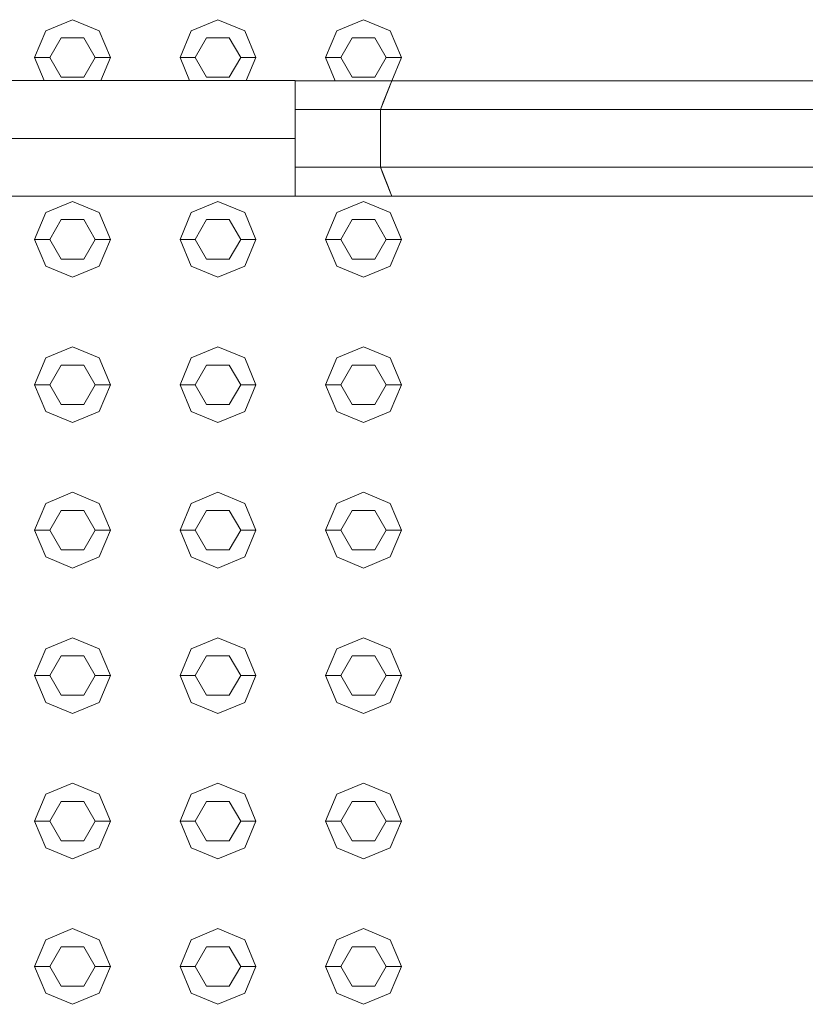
# Model space of a CAD drawing. Header units: millimetres. Extents: x 2 to 902, y -447 to 199.
# Tile 653 of 656: x 22.505 to 23.024, y 165.08 to 165.73. Entities that reach past the tile are written whole.
import ezdxf

# ---------------------------------------------------------------- set-up
doc = ezdxf.new("R2010")
doc.units = ezdxf.units.MM
doc.header["$MEASUREMENT"] = 0
for name, color, linetype, lineweight in [('IFC-Corrimão-Contorno', 36, 'Continuous', 5), ('IFC-Elemento construtivo genérico-Contorno', 253, 'Continuous', 5), ('IFC-Escada-Contorno', 32, 'Continuous', 5)]:
    doc.layers.add(name, color=color, linetype=linetype, lineweight=lineweight)

msp = doc.modelspace()

# ---------------------------------------------------------------- linework, layer by layer
at = {"layer": 'IFC-Corrimão-Contorno', "color": 7, "lineweight": 5}
for p, q in [((22.2903, 165.68954), (22.68711, 165.68954)), ((22.68711, 165.68953), (22.75093, 165.68953)), ((22.68711, 165.67524), (22.68711, 165.68953)), ((22.74336, 165.67048), (22.75093, 165.68953)), ((22.74336, 165.67048), (22.74943, 165.68575)), ((22.74465, 165.67371), (22.75093, 165.68953)), ((22.74593, 165.67696), (22.75093, 165.68953)), ((22.74715, 165.68), (22.75093, 165.68953)), ((22.74943, 165.68575), (22.75093, 165.68953)), ((22.75086, 165.68953), (23.85093, 165.68953)), ((22.74336, 165.67048), (22.74715, 165.68)), ((22.68711, 165.67048), (22.68711, 165.67524)), ((22.74336, 165.67048), (22.74593, 165.67696)), ((22.74336, 165.67048), (22.74465, 165.67371)), ((22.68711, 165.67048), (22.74336, 165.67048)), ((22.68711, 165.63238), (22.68711, 165.67048)), ((22.74336, 165.67048), (23.84336, 165.67048)), ((22.74336, 165.63238), (22.74336, 165.67048)), ((22.2903, 165.65143), (22.68711, 165.65143)), ((22.68711, 165.63238), (22.74336, 165.63238)), ((22.68711, 165.61333), (22.68711, 165.63238)), ((22.74336, 165.63238), (23.84336, 165.63238)), ((22.74336, 165.63238), (22.74843, 165.61961)), ((22.74336, 165.63238), (22.75093, 165.61333)), ((22.74336, 165.63238), (22.74525, 165.62762)), ((22.74336, 165.63238), (22.74943, 165.61711)), ((22.74525, 165.62762), (22.75093, 165.61333)), ((22.74843, 165.61961), (22.74943, 165.61711)), ((22.74943, 165.61711), (22.75093, 165.61333)), ((22.2903, 165.61332), (22.68711, 165.61332)), ((22.68711, 165.61333), (22.75093, 165.61333)), ((22.75093, 165.61333), (23.85093, 165.61333))]:
    msp.add_line(p, q, dxfattribs=at)
at = {"layer": 'IFC-Elemento construtivo genérico-Contorno', "color": 7, "lineweight": 5}
for p, q in [((22.52251, 165.72246), (22.54018, 165.72979)), ((22.52251, 165.72246), (22.54018, 165.72979)), ((22.54018, 165.72979), (22.55786, 165.72246)), ((22.54018, 165.72979), (22.55786, 165.72246)), ((22.61851, 165.72246), (22.63618, 165.72979)), ((22.61851, 165.72246), (22.63618, 165.72979)), ((22.63618, 165.72979), (22.65386, 165.72246)), ((22.63618, 165.72979), (22.65386, 165.72246)), ((22.71451, 165.72246), (22.73218, 165.72979)), ((22.71451, 165.72246), (22.73218, 165.72979)), ((22.73218, 165.72979), (22.74986, 165.72246)), ((22.73218, 165.72979), (22.74986, 165.72246)), ((22.51518, 165.70479), (22.52251, 165.72246)), ((22.51518, 165.70479), (22.52251, 165.72246)), ((22.52518, 165.70479), (22.53268, 165.71778)), ((22.52518, 165.70479), (22.53268, 165.71778)), ((22.53268, 165.71778), (22.54768, 165.71778)), ((22.53268, 165.71778), (22.54768, 165.71778)), ((22.54768, 165.71778), (22.55518, 165.70479)), ((22.54768, 165.71778), (22.55518, 165.70479)), ((22.55786, 165.72246), (22.56518, 165.70479)), ((22.55786, 165.72246), (22.56518, 165.70479)), ((22.61118, 165.70479), (22.61851, 165.72246)), ((22.61118, 165.70479), (22.61851, 165.72246)), ((22.62118, 165.70479), (22.62868, 165.71778)), ((22.62118, 165.70479), (22.62868, 165.71778)), ((22.62868, 165.71778), (22.64368, 165.71778)), ((22.62868, 165.71778), (22.64368, 165.71778)), ((22.64368, 165.71778), (22.65118, 165.70479)), ((22.64368, 165.71778), (22.65118, 165.70479)), ((22.65386, 165.72246), (22.66118, 165.70479)), ((22.65386, 165.72246), (22.66118, 165.70479)), ((22.70718, 165.70479), (22.71451, 165.72246)), ((22.70718, 165.70479), (22.71451, 165.72246)), ((22.71718, 165.70479), (22.72468, 165.71778)), ((22.71718, 165.70479), (22.72468, 165.71778)), ((22.72468, 165.71778), (22.73968, 165.71778)), ((22.72468, 165.71778), (22.73968, 165.71778)), ((22.73968, 165.71778), (22.74718, 165.70479)), ((22.73968, 165.71778), (22.74718, 165.70479)), ((22.74986, 165.72246), (22.75718, 165.70479)), ((22.74986, 165.72246), (22.75718, 165.70479)), ((22.51518, 165.70479), (22.52518, 165.70479)), ((22.51518, 165.70479), (22.5215, 165.68954)), ((22.51518, 165.70479), (22.52518, 165.70479)), ((22.51518, 165.70479), (22.5215, 165.68954)), ((22.52518, 165.70479), (22.53268, 165.6918)), ((22.52518, 165.70479), (22.53268, 165.6918)), ((22.54768, 165.6918), (22.55518, 165.70479)), ((22.54768, 165.6918), (22.55518, 165.70479)), ((22.55518, 165.70479), (22.56518, 165.70479)), ((22.55518, 165.70479), (22.56518, 165.70479)), ((22.55887, 165.68954), (22.56518, 165.70479)), ((22.55887, 165.68954), (22.56518, 165.70479)), ((22.61118, 165.70479), (22.62118, 165.70479)), ((22.61118, 165.70479), (22.6175, 165.68954)), ((22.61118, 165.70479), (22.62118, 165.70479)), ((22.61118, 165.70479), (22.6175, 165.68954)), ((22.62118, 165.70479), (22.62868, 165.6918)), ((22.62118, 165.70479), (22.62868, 165.6918)), ((22.64368, 165.6918), (22.65118, 165.70479)), ((22.64368, 165.6918), (22.65118, 165.70479)), ((22.65118, 165.70479), (22.66118, 165.70479)), ((22.65118, 165.70479), (22.66118, 165.70479)), ((22.65487, 165.68954), (22.66118, 165.70479)), ((22.65487, 165.68954), (22.66118, 165.70479)), ((22.70718, 165.70479), (22.71718, 165.70479)), ((22.70718, 165.70479), (22.71351, 165.68953)), ((22.70718, 165.70479), (22.71718, 165.70479)), ((22.70718, 165.70479), (22.71351, 165.68953)), ((22.71718, 165.70479), (22.72468, 165.6918)), ((22.71718, 165.70479), (22.72468, 165.6918)), ((22.73968, 165.6918), (22.74718, 165.70479)), ((22.73968, 165.6918), (22.74718, 165.70479)), ((22.74718, 165.70479), (22.75718, 165.70479)), ((22.74718, 165.70479), (22.75718, 165.70479)), ((22.75086, 165.68953), (22.75718, 165.70479)), ((22.75086, 165.68953), (22.75718, 165.70479)), ((22.53268, 165.6918), (22.54768, 165.6918)), ((22.53268, 165.6918), (22.54768, 165.6918)), ((22.62868, 165.6918), (22.64368, 165.6918)), ((22.62868, 165.6918), (22.64368, 165.6918)), ((22.72468, 165.6918), (22.73968, 165.6918)), ((22.72468, 165.6918), (22.73968, 165.6918)), ((22.52251, 165.60246), (22.54018, 165.60979)), ((22.52251, 165.60246), (22.54018, 165.60979)), ((22.54018, 165.60979), (22.55786, 165.60246)), ((22.54018, 165.60979), (22.55786, 165.60246)), ((22.61851, 165.60246), (22.63618, 165.60979)), ((22.61851, 165.60246), (22.63618, 165.60979)), ((22.63618, 165.60979), (22.65386, 165.60246)), ((22.63618, 165.60979), (22.65386, 165.60246)), ((22.71451, 165.60246), (22.73218, 165.60979)), ((22.71451, 165.60246), (22.73218, 165.60979)), ((22.73218, 165.60979), (22.74986, 165.60246)), ((22.73218, 165.60979), (22.74986, 165.60246)), ((22.51518, 165.58479), (22.52251, 165.60246)), ((22.51518, 165.58479), (22.52251, 165.60246)), ((22.55786, 165.60246), (22.56518, 165.58479)), ((22.55786, 165.60246), (22.56518, 165.58479)), ((22.61118, 165.58479), (22.61851, 165.60246)), ((22.61118, 165.58479), (22.61851, 165.60246)), ((22.65386, 165.60246), (22.66118, 165.58479)), ((22.65386, 165.60246), (22.66118, 165.58479)), ((22.70718, 165.58479), (22.71451, 165.60246)), ((22.70718, 165.58479), (22.71451, 165.60246)), ((22.74986, 165.60246), (22.75718, 165.58479)), ((22.74986, 165.60246), (22.75718, 165.58479)), ((22.52518, 165.58479), (22.53268, 165.59778)), ((22.52518, 165.58479), (22.53268, 165.59778)), ((22.53268, 165.59778), (22.54768, 165.59778)), ((22.53268, 165.59778), (22.54768, 165.59778)), ((22.54768, 165.59778), (22.55518, 165.58479)), ((22.54768, 165.59778), (22.55518, 165.58479)), ((22.62118, 165.58479), (22.62868, 165.59778)), ((22.62118, 165.58479), (22.62868, 165.59778)), ((22.62868, 165.59778), (22.64368, 165.59778)), ((22.62868, 165.59778), (22.64368, 165.59778)), ((22.64368, 165.59778), (22.65118, 165.58479)), ((22.64368, 165.59778), (22.65118, 165.58479)), ((22.71718, 165.58479), (22.72468, 165.59778)), ((22.71718, 165.58479), (22.72468, 165.59778)), ((22.72468, 165.59778), (22.73968, 165.59778)), ((22.72468, 165.59778), (22.73968, 165.59778)), ((22.73968, 165.59778), (22.74718, 165.58479)), ((22.73968, 165.59778), (22.74718, 165.58479)), ((22.51518, 165.58479), (22.52518, 165.58479)), ((22.51518, 165.58479), (22.52251, 165.56711)), ((22.51518, 165.58479), (22.52518, 165.58479)), ((22.51518, 165.58479), (22.52251, 165.56711)), ((22.52518, 165.58479), (22.53268, 165.5718)), ((22.52518, 165.58479), (22.53268, 165.5718)), ((22.54768, 165.5718), (22.55518, 165.58479)), ((22.54768, 165.5718), (22.55518, 165.58479)), ((22.55518, 165.58479), (22.56518, 165.58479)), ((22.55518, 165.58479), (22.56518, 165.58479)), ((22.55786, 165.56711), (22.56518, 165.58479)), ((22.55786, 165.56711), (22.56518, 165.58479)), ((22.61118, 165.58479), (22.62118, 165.58479)), ((22.61118, 165.58479), (22.61851, 165.56711)), ((22.61118, 165.58479), (22.62118, 165.58479)), ((22.61118, 165.58479), (22.61851, 165.56711)), ((22.62118, 165.58479), (22.62868, 165.5718)), ((22.62118, 165.58479), (22.62868, 165.5718)), ((22.64368, 165.5718), (22.65118, 165.58479)), ((22.64368, 165.5718), (22.65118, 165.58479)), ((22.65118, 165.58479), (22.66118, 165.58479)), ((22.65118, 165.58479), (22.66118, 165.58479)), ((22.65386, 165.56711), (22.66118, 165.58479)), ((22.65386, 165.56711), (22.66118, 165.58479)), ((22.70718, 165.58479), (22.71718, 165.58479)), ((22.70718, 165.58479), (22.71451, 165.56711)), ((22.70718, 165.58479), (22.71718, 165.58479)), ((22.70718, 165.58479), (22.71451, 165.56711)), ((22.71718, 165.58479), (22.72468, 165.5718)), ((22.71718, 165.58479), (22.72468, 165.5718)), ((22.73968, 165.5718), (22.74718, 165.58479)), ((22.73968, 165.5718), (22.74718, 165.58479)), ((22.74718, 165.58479), (22.75718, 165.58479)), ((22.74718, 165.58479), (22.75718, 165.58479)), ((22.74986, 165.56711), (22.75718, 165.58479)), ((22.74986, 165.56711), (22.75718, 165.58479)), ((22.53268, 165.5718), (22.54768, 165.5718)), ((22.53268, 165.5718), (22.54768, 165.5718)), ((22.62868, 165.5718), (22.64368, 165.5718)), ((22.62868, 165.5718), (22.64368, 165.5718)), ((22.72468, 165.5718), (22.73968, 165.5718)), ((22.72468, 165.5718), (22.73968, 165.5718)), ((22.52251, 165.56711), (22.54018, 165.55979)), ((22.52251, 165.56711), (22.54018, 165.55979)), ((22.54018, 165.55979), (22.55786, 165.56711)), ((22.54018, 165.55979), (22.55786, 165.56711)), ((22.61851, 165.56711), (22.63618, 165.55979)), ((22.61851, 165.56711), (22.63618, 165.55979)), ((22.63618, 165.55979), (22.65386, 165.56711)), ((22.63618, 165.55979), (22.65386, 165.56711)), ((22.71451, 165.56711), (22.73218, 165.55979)), ((22.71451, 165.56711), (22.73218, 165.55979)), ((22.73218, 165.55979), (22.74986, 165.56711)), ((22.73218, 165.55979), (22.74986, 165.56711)), ((22.52251, 165.50647), (22.54018, 165.51379)), ((22.52251, 165.50647), (22.54018, 165.51379)), ((22.54018, 165.51379), (22.55786, 165.50647)), ((22.54018, 165.51379), (22.55786, 165.50647)), ((22.61851, 165.50647), (22.63618, 165.51379)), ((22.61851, 165.50647), (22.63618, 165.51379)), ((22.63618, 165.51379), (22.65386, 165.50647)), ((22.63618, 165.51379), (22.65386, 165.50647)), ((22.71451, 165.50647), (22.73218, 165.51379)), ((22.71451, 165.50647), (22.73218, 165.51379)), ((22.73218, 165.51379), (22.74986, 165.50647)), ((22.73218, 165.51379), (22.74986, 165.50647)), ((22.51518, 165.48879), (22.52251, 165.50647)), ((22.51518, 165.48879), (22.52251, 165.50647)), ((22.55786, 165.50647), (22.56518, 165.48879)), ((22.55786, 165.50647), (22.56518, 165.48879)), ((22.61118, 165.48879), (22.61851, 165.50647)), ((22.61118, 165.48879), (22.61851, 165.50647)), ((22.65386, 165.50647), (22.66118, 165.48879)), ((22.65386, 165.50647), (22.66118, 165.48879)), ((22.70718, 165.48879), (22.71451, 165.50647)), ((22.70718, 165.48879), (22.71451, 165.50647)), ((22.74986, 165.50647), (22.75718, 165.48879)), ((22.74986, 165.50647), (22.75718, 165.48879)), ((22.52518, 165.48879), (22.53268, 165.50178)), ((22.52518, 165.48879), (22.53268, 165.50178)), ((22.53268, 165.50178), (22.54768, 165.50178)), ((22.53268, 165.50178), (22.54768, 165.50178)), ((22.54768, 165.50178), (22.55518, 165.48879)), ((22.54768, 165.50178), (22.55518, 165.48879)), ((22.62118, 165.48879), (22.62868, 165.50178)), ((22.62118, 165.48879), (22.62868, 165.50178)), ((22.62868, 165.50178), (22.64368, 165.50178)), ((22.62868, 165.50178), (22.64368, 165.50178)), ((22.64368, 165.50178), (22.65118, 165.48879)), ((22.64368, 165.50178), (22.65118, 165.48879)), ((22.71718, 165.48879), (22.72468, 165.50178)), ((22.71718, 165.48879), (22.72468, 165.50178)), ((22.72468, 165.50178), (22.73968, 165.50178)), ((22.72468, 165.50178), (22.73968, 165.50178)), ((22.73968, 165.50178), (22.74718, 165.48879)), ((22.73968, 165.50178), (22.74718, 165.48879)), ((22.51518, 165.48879), (22.52518, 165.48879)), ((22.51518, 165.48879), (22.52251, 165.47111)), ((22.51518, 165.48879), (22.52518, 165.48879)), ((22.51518, 165.48879), (22.52251, 165.47111)), ((22.52518, 165.48879), (22.53268, 165.47579)), ((22.52518, 165.48879), (22.53268, 165.47579)), ((22.54768, 165.47579), (22.55518, 165.48879)), ((22.54768, 165.47579), (22.55518, 165.48879)), ((22.55518, 165.48879), (22.56518, 165.48879)), ((22.55518, 165.48879), (22.56518, 165.48879)), ((22.55786, 165.47111), (22.56518, 165.48879)), ((22.55786, 165.47111), (22.56518, 165.48879)), ((22.61118, 165.48879), (22.62118, 165.48879)), ((22.61118, 165.48879), (22.61851, 165.47111)), ((22.61118, 165.48879), (22.62118, 165.48879)), ((22.61118, 165.48879), (22.61851, 165.47111)), ((22.62118, 165.48879), (22.62868, 165.47579)), ((22.62118, 165.48879), (22.62868, 165.47579)), ((22.64368, 165.47579), (22.65118, 165.48879)), ((22.64368, 165.47579), (22.65118, 165.48879)), ((22.65118, 165.48879), (22.66118, 165.48879)), ((22.65118, 165.48879), (22.66118, 165.48879)), ((22.65386, 165.47111), (22.66118, 165.48879)), ((22.65386, 165.47111), (22.66118, 165.48879)), ((22.70718, 165.48879), (22.71718, 165.48879)), ((22.70718, 165.48879), (22.71451, 165.47111)), ((22.70718, 165.48879), (22.71718, 165.48879)), ((22.70718, 165.48879), (22.71451, 165.47111)), ((22.71718, 165.48879), (22.72468, 165.47579)), ((22.71718, 165.48879), (22.72468, 165.47579)), ((22.73968, 165.47579), (22.74718, 165.48879)), ((22.73968, 165.47579), (22.74718, 165.48879)), ((22.74718, 165.48879), (22.75718, 165.48879)), ((22.74718, 165.48879), (22.75718, 165.48879)), ((22.74986, 165.47111), (22.75718, 165.48879)), ((22.74986, 165.47111), (22.75718, 165.48879)), ((22.52251, 165.47111), (22.54018, 165.46379)), ((22.52251, 165.47111), (22.54018, 165.46379)), ((22.53268, 165.47579), (22.54768, 165.47579)), ((22.53268, 165.47579), (22.54768, 165.47579)), ((22.54018, 165.46379), (22.55786, 165.47111)), ((22.54018, 165.46379), (22.55786, 165.47111)), ((22.61851, 165.47111), (22.63618, 165.46379)), ((22.61851, 165.47111), (22.63618, 165.46379)), ((22.62868, 165.47579), (22.64368, 165.47579)), ((22.62868, 165.47579), (22.64368, 165.47579)), ((22.63618, 165.46379), (22.65386, 165.47111)), ((22.63618, 165.46379), (22.65386, 165.47111)), ((22.71451, 165.47111), (22.73218, 165.46379)), ((22.71451, 165.47111), (22.73218, 165.46379)), ((22.72468, 165.47579), (22.73968, 165.47579)), ((22.72468, 165.47579), (22.73968, 165.47579)), ((22.73218, 165.46379), (22.74986, 165.47111)), ((22.73218, 165.46379), (22.74986, 165.47111)), ((22.52251, 165.41046), (22.54018, 165.41779)), ((22.52251, 165.41046), (22.54018, 165.41779)), ((22.54018, 165.41779), (22.55786, 165.41046)), ((22.54018, 165.41779), (22.55786, 165.41046)), ((22.61851, 165.41046), (22.63618, 165.41779)), ((22.61851, 165.41046), (22.63618, 165.41779)), ((22.63618, 165.41779), (22.65386, 165.41046)), ((22.63618, 165.41779), (22.65386, 165.41046)), ((22.71451, 165.41046), (22.73218, 165.41779)), ((22.71451, 165.41046), (22.73218, 165.41779)), ((22.73218, 165.41779), (22.74986, 165.41046)), ((22.73218, 165.41779), (22.74986, 165.41046)), ((22.51518, 165.39279), (22.52251, 165.41046)), ((22.51518, 165.39279), (22.52251, 165.41046)), ((22.52518, 165.39279), (22.53268, 165.40578)), ((22.52518, 165.39279), (22.53268, 165.40578)), ((22.53268, 165.40578), (22.54768, 165.40578)), ((22.53268, 165.40578), (22.54768, 165.40578)), ((22.54768, 165.40578), (22.55518, 165.39279)), ((22.54768, 165.40578), (22.55518, 165.39279)), ((22.55786, 165.41046), (22.56518, 165.39279)), ((22.55786, 165.41046), (22.56518, 165.39279)), ((22.61118, 165.39279), (22.61851, 165.41046)), ((22.61118, 165.39279), (22.61851, 165.41046)), ((22.62118, 165.39279), (22.62868, 165.40578)), ((22.62118, 165.39279), (22.62868, 165.40578)), ((22.62868, 165.40578), (22.64368, 165.40578)), ((22.62868, 165.40578), (22.64368, 165.40578)), ((22.64368, 165.40578), (22.65118, 165.39279)), ((22.64368, 165.40578), (22.65118, 165.39279)), ((22.65386, 165.41046), (22.66118, 165.39279)), ((22.65386, 165.41046), (22.66118, 165.39279)), ((22.70718, 165.39279), (22.71451, 165.41046)), ((22.70718, 165.39279), (22.71451, 165.41046)), ((22.71718, 165.39279), (22.72468, 165.40578)), ((22.71718, 165.39279), (22.72468, 165.40578)), ((22.72468, 165.40578), (22.73968, 165.40578)), ((22.72468, 165.40578), (22.73968, 165.40578)), ((22.73968, 165.40578), (22.74718, 165.39279)), ((22.73968, 165.40578), (22.74718, 165.39279)), ((22.74986, 165.41046), (22.75718, 165.39279)), ((22.74986, 165.41046), (22.75718, 165.39279)), ((22.51518, 165.39279), (22.52518, 165.39279)), ((22.51518, 165.39279), (22.52251, 165.37511)), ((22.51518, 165.39279), (22.52518, 165.39279)), ((22.51518, 165.39279), (22.52251, 165.37511)), ((22.52518, 165.39279), (22.53268, 165.3798)), ((22.52518, 165.39279), (22.53268, 165.3798)), ((22.54768, 165.3798), (22.55518, 165.39279)), ((22.54768, 165.3798), (22.55518, 165.39279)), ((22.55518, 165.39279), (22.56518, 165.39279)), ((22.55518, 165.39279), (22.56518, 165.39279)), ((22.55786, 165.37511), (22.56518, 165.39279)), ((22.55786, 165.37511), (22.56518, 165.39279)), ((22.61118, 165.39279), (22.62118, 165.39279)), ((22.61118, 165.39279), (22.61851, 165.37511)), ((22.61118, 165.39279), (22.62118, 165.39279)), ((22.61118, 165.39279), (22.61851, 165.37511)), ((22.62118, 165.39279), (22.62868, 165.3798)), ((22.62118, 165.39279), (22.62868, 165.3798)), ((22.64368, 165.3798), (22.65118, 165.39279)), ((22.64368, 165.3798), (22.65118, 165.39279)), ((22.65118, 165.39279), (22.66118, 165.39279)), ((22.65118, 165.39279), (22.66118, 165.39279)), ((22.65386, 165.37511), (22.66118, 165.39279)), ((22.65386, 165.37511), (22.66118, 165.39279)), ((22.70718, 165.39279), (22.71718, 165.39279)), ((22.70718, 165.39279), (22.71451, 165.37511)), ((22.70718, 165.39279), (22.71718, 165.39279)), ((22.70718, 165.39279), (22.71451, 165.37511)), ((22.71718, 165.39279), (22.72468, 165.3798)), ((22.71718, 165.39279), (22.72468, 165.3798)), ((22.73968, 165.3798), (22.74718, 165.39279)), ((22.73968, 165.3798), (22.74718, 165.39279)), ((22.74718, 165.39279), (22.75718, 165.39279)), ((22.74718, 165.39279), (22.75718, 165.39279)), ((22.74986, 165.37511), (22.75718, 165.39279)), ((22.74986, 165.37511), (22.75718, 165.39279)), ((22.53268, 165.3798), (22.54768, 165.3798)), ((22.53268, 165.3798), (22.54768, 165.3798)), ((22.62868, 165.3798), (22.64368, 165.3798)), ((22.62868, 165.3798), (22.64368, 165.3798)), ((22.72468, 165.3798), (22.73968, 165.3798)), ((22.72468, 165.3798), (22.73968, 165.3798)), ((22.52251, 165.37511), (22.54018, 165.36779)), ((22.52251, 165.37511), (22.54018, 165.36779)), ((22.54018, 165.36779), (22.55786, 165.37511)), ((22.54018, 165.36779), (22.55786, 165.37511)), ((22.61851, 165.37511), (22.63618, 165.36779)), ((22.61851, 165.37511), (22.63618, 165.36779)), ((22.63618, 165.36779), (22.65386, 165.37511)), ((22.63618, 165.36779), (22.65386, 165.37511)), ((22.71451, 165.37511), (22.73218, 165.36779)), ((22.71451, 165.37511), (22.73218, 165.36779)), ((22.73218, 165.36779), (22.74986, 165.37511)), ((22.73218, 165.36779), (22.74986, 165.37511)), ((22.52251, 165.31447), (22.54018, 165.32179)), ((22.52251, 165.31447), (22.54018, 165.32179)), ((22.54018, 165.32179), (22.55786, 165.31447)), ((22.54018, 165.32179), (22.55786, 165.31447)), ((22.61851, 165.31447), (22.63618, 165.32179)), ((22.61851, 165.31447), (22.63618, 165.32179)), ((22.63618, 165.32179), (22.65386, 165.31447)), ((22.63618, 165.32179), (22.65386, 165.31447)), ((22.71451, 165.31447), (22.73218, 165.32179)), ((22.71451, 165.31447), (22.73218, 165.32179)), ((22.73218, 165.32179), (22.74986, 165.31447)), ((22.73218, 165.32179), (22.74986, 165.31447)), ((22.51518, 165.29679), (22.52251, 165.31447)), ((22.51518, 165.29679), (22.52251, 165.31447)), ((22.52518, 165.29679), (22.53268, 165.30978)), ((22.52518, 165.29679), (22.53268, 165.30978)), ((22.53268, 165.30978), (22.54768, 165.30978)), ((22.53268, 165.30978), (22.54768, 165.30978)), ((22.54768, 165.30978), (22.55518, 165.29679)), ((22.54768, 165.30978), (22.55518, 165.29679)), ((22.55786, 165.31447), (22.56518, 165.29679)), ((22.55786, 165.31447), (22.56518, 165.29679)), ((22.61118, 165.29679), (22.61851, 165.31447)), ((22.61118, 165.29679), (22.61851, 165.31447)), ((22.62118, 165.29679), (22.62868, 165.30978)), ((22.62118, 165.29679), (22.62868, 165.30978)), ((22.62868, 165.30978), (22.64368, 165.30978)), ((22.62868, 165.30978), (22.64368, 165.30978)), ((22.64368, 165.30978), (22.65118, 165.29679)), ((22.64368, 165.30978), (22.65118, 165.29679)), ((22.65386, 165.31447), (22.66118, 165.29679)), ((22.65386, 165.31447), (22.66118, 165.29679)), ((22.70718, 165.29679), (22.71451, 165.31447)), ((22.70718, 165.29679), (22.71451, 165.31447)), ((22.71718, 165.29679), (22.72468, 165.30978)), ((22.71718, 165.29679), (22.72468, 165.30978)), ((22.72468, 165.30978), (22.73968, 165.30978)), ((22.72468, 165.30978), (22.73968, 165.30978)), ((22.73968, 165.30978), (22.74718, 165.29679)), ((22.73968, 165.30978), (22.74718, 165.29679)), ((22.74986, 165.31447), (22.75718, 165.29679)), ((22.74986, 165.31447), (22.75718, 165.29679)), ((22.51518, 165.29679), (22.52518, 165.29679)), ((22.51518, 165.29679), (22.52251, 165.27912)), ((22.51518, 165.29679), (22.52518, 165.29679)), ((22.51518, 165.29679), (22.52251, 165.27912)), ((22.52518, 165.29679), (22.53268, 165.2838)), ((22.52518, 165.29679), (22.53268, 165.2838)), ((22.54768, 165.2838), (22.55518, 165.29679)), ((22.54768, 165.2838), (22.55518, 165.29679)), ((22.55518, 165.29679), (22.56518, 165.29679)), ((22.55518, 165.29679), (22.56518, 165.29679)), ((22.55786, 165.27912), (22.56518, 165.29679)), ((22.55786, 165.27912), (22.56518, 165.29679)), ((22.61118, 165.29679), (22.62118, 165.29679)), ((22.61118, 165.29679), (22.61851, 165.27912)), ((22.61118, 165.29679), (22.62118, 165.29679)), ((22.61118, 165.29679), (22.61851, 165.27912)), ((22.62118, 165.29679), (22.62868, 165.2838)), ((22.62118, 165.29679), (22.62868, 165.2838)), ((22.64368, 165.2838), (22.65118, 165.29679)), ((22.64368, 165.2838), (22.65118, 165.29679)), ((22.65118, 165.29679), (22.66118, 165.29679)), ((22.65118, 165.29679), (22.66118, 165.29679)), ((22.65386, 165.27912), (22.66118, 165.29679)), ((22.65386, 165.27912), (22.66118, 165.29679)), ((22.70718, 165.29679), (22.71718, 165.29679)), ((22.70718, 165.29679), (22.71451, 165.27912)), ((22.70718, 165.29679), (22.71718, 165.29679)), ((22.70718, 165.29679), (22.71451, 165.27912)), ((22.71718, 165.29679), (22.72468, 165.2838)), ((22.71718, 165.29679), (22.72468, 165.2838)), ((22.73968, 165.2838), (22.74718, 165.29679)), ((22.73968, 165.2838), (22.74718, 165.29679)), ((22.74718, 165.29679), (22.75718, 165.29679)), ((22.74718, 165.29679), (22.75718, 165.29679)), ((22.74986, 165.27912), (22.75718, 165.29679)), ((22.74986, 165.27912), (22.75718, 165.29679)), ((22.53268, 165.2838), (22.54768, 165.2838)), ((22.53268, 165.2838), (22.54768, 165.2838)), ((22.62868, 165.2838), (22.64368, 165.2838)), ((22.62868, 165.2838), (22.64368, 165.2838)), ((22.72468, 165.2838), (22.73968, 165.2838)), ((22.72468, 165.2838), (22.73968, 165.2838)), ((22.52251, 165.27912), (22.54018, 165.27179)), ((22.52251, 165.27912), (22.54018, 165.27179)), ((22.54018, 165.27179), (22.55786, 165.27912)), ((22.54018, 165.27179), (22.55786, 165.27912)), ((22.61851, 165.27912), (22.63618, 165.27179)), ((22.61851, 165.27912), (22.63618, 165.27179)), ((22.63618, 165.27179), (22.65386, 165.27912)), ((22.63618, 165.27179), (22.65386, 165.27912)), ((22.71451, 165.27912), (22.73218, 165.27179)), ((22.71451, 165.27912), (22.73218, 165.27179)), ((22.73218, 165.27179), (22.74986, 165.27912)), ((22.73218, 165.27179), (22.74986, 165.27912)), ((22.52251, 165.21847), (22.54018, 165.22579)), ((22.52251, 165.21847), (22.54018, 165.22579)), ((22.54018, 165.22579), (22.55786, 165.21847)), ((22.54018, 165.22579), (22.55786, 165.21847)), ((22.61851, 165.21847), (22.63618, 165.22579)), ((22.61851, 165.21847), (22.63618, 165.22579)), ((22.63618, 165.22579), (22.65386, 165.21847)), ((22.63618, 165.22579), (22.65386, 165.21847)), ((22.71451, 165.21847), (22.73218, 165.22579)), ((22.71451, 165.21847), (22.73218, 165.22579)), ((22.73218, 165.22579), (22.74986, 165.21847)), ((22.73218, 165.22579), (22.74986, 165.21847)), ((22.51518, 165.20079), (22.52251, 165.21847)), ((22.51518, 165.20079), (22.52251, 165.21847)), ((22.55786, 165.21847), (22.56518, 165.20079)), ((22.55786, 165.21847), (22.56518, 165.20079)), ((22.61118, 165.20079), (22.61851, 165.21847)), ((22.61118, 165.20079), (22.61851, 165.21847)), ((22.65386, 165.21847), (22.66118, 165.20079)), ((22.65386, 165.21847), (22.66118, 165.20079)), ((22.70718, 165.20079), (22.71451, 165.21847)), ((22.70718, 165.20079), (22.71451, 165.21847)), ((22.74986, 165.21847), (22.75718, 165.20079)), ((22.74986, 165.21847), (22.75718, 165.20079)), ((22.52518, 165.20079), (22.53268, 165.21378)), ((22.52518, 165.20079), (22.53268, 165.21378)), ((22.53268, 165.21378), (22.54768, 165.21378)), ((22.53268, 165.21378), (22.54768, 165.21378)), ((22.54768, 165.21378), (22.55518, 165.20079)), ((22.54768, 165.21378), (22.55518, 165.20079)), ((22.62118, 165.20079), (22.62868, 165.21378)), ((22.62118, 165.20079), (22.62868, 165.21378)), ((22.62868, 165.21378), (22.64368, 165.21378)), ((22.62868, 165.21378), (22.64368, 165.21378)), ((22.64368, 165.21378), (22.65118, 165.20079)), ((22.64368, 165.21378), (22.65118, 165.20079)), ((22.71718, 165.20079), (22.72468, 165.21378)), ((22.71718, 165.20079), (22.72468, 165.21378)), ((22.72468, 165.21378), (22.73968, 165.21378)), ((22.72468, 165.21378), (22.73968, 165.21378)), ((22.73968, 165.21378), (22.74718, 165.20079)), ((22.73968, 165.21378), (22.74718, 165.20079)), ((22.51518, 165.20079), (22.52518, 165.20079)), ((22.51518, 165.20079), (22.52251, 165.18311)), ((22.51518, 165.20079), (22.52518, 165.20079)), ((22.51518, 165.20079), (22.52251, 165.18311)), ((22.52518, 165.20079), (22.53268, 165.1878)), ((22.52518, 165.20079), (22.53268, 165.1878)), ((22.54768, 165.1878), (22.55518, 165.20079)), ((22.54768, 165.1878), (22.55518, 165.20079)), ((22.55518, 165.20079), (22.56518, 165.20079)), ((22.55518, 165.20079), (22.56518, 165.20079)), ((22.55786, 165.18311), (22.56518, 165.20079)), ((22.55786, 165.18311), (22.56518, 165.20079)), ((22.61118, 165.20079), (22.62118, 165.20079)), ((22.61118, 165.20079), (22.61851, 165.18311)), ((22.61118, 165.20079), (22.62118, 165.20079)), ((22.61118, 165.20079), (22.61851, 165.18311)), ((22.62118, 165.20079), (22.62868, 165.1878)), ((22.62118, 165.20079), (22.62868, 165.1878)), ((22.64368, 165.1878), (22.65118, 165.20079)), ((22.64368, 165.1878), (22.65118, 165.20079)), ((22.65118, 165.20079), (22.66118, 165.20079)), ((22.65118, 165.20079), (22.66118, 165.20079)), ((22.65386, 165.18311), (22.66118, 165.20079)), ((22.65386, 165.18311), (22.66118, 165.20079)), ((22.70718, 165.20079), (22.71718, 165.20079)), ((22.70718, 165.20079), (22.71451, 165.18311)), ((22.70718, 165.20079), (22.71718, 165.20079)), ((22.70718, 165.20079), (22.71451, 165.18311)), ((22.71718, 165.20079), (22.72468, 165.1878)), ((22.71718, 165.20079), (22.72468, 165.1878)), ((22.73968, 165.1878), (22.74718, 165.20079)), ((22.73968, 165.1878), (22.74718, 165.20079)), ((22.74718, 165.20079), (22.75718, 165.20079)), ((22.74718, 165.20079), (22.75718, 165.20079)), ((22.74986, 165.18311), (22.75718, 165.20079)), ((22.74986, 165.18311), (22.75718, 165.20079)), ((22.53268, 165.1878), (22.54768, 165.1878)), ((22.53268, 165.1878), (22.54768, 165.1878)), ((22.62868, 165.1878), (22.64368, 165.1878)), ((22.62868, 165.1878), (22.64368, 165.1878)), ((22.72468, 165.1878), (22.73968, 165.1878)), ((22.72468, 165.1878), (22.73968, 165.1878)), ((22.52251, 165.18311), (22.54018, 165.17579)), ((22.52251, 165.18311), (22.54018, 165.17579)), ((22.54018, 165.17579), (22.55786, 165.18311)), ((22.54018, 165.17579), (22.55786, 165.18311)), ((22.61851, 165.18311), (22.63618, 165.17579)), ((22.61851, 165.18311), (22.63618, 165.17579)), ((22.63618, 165.17579), (22.65386, 165.18311)), ((22.63618, 165.17579), (22.65386, 165.18311)), ((22.71451, 165.18311), (22.73218, 165.17579)), ((22.71451, 165.18311), (22.73218, 165.17579)), ((22.73218, 165.17579), (22.74986, 165.18311)), ((22.73218, 165.17579), (22.74986, 165.18311)), ((22.52251, 165.12246), (22.54018, 165.12979)), ((22.52251, 165.12246), (22.54018, 165.12979)), ((22.54018, 165.12979), (22.55786, 165.12246)), ((22.54018, 165.12979), (22.55786, 165.12246)), ((22.61851, 165.12246), (22.63618, 165.12979)), ((22.61851, 165.12246), (22.63618, 165.12979)), ((22.63618, 165.12979), (22.65386, 165.12246)), ((22.63618, 165.12979), (22.65386, 165.12246)), ((22.71451, 165.12246), (22.73218, 165.12979)), ((22.71451, 165.12246), (22.73218, 165.12979)), ((22.73218, 165.12979), (22.74986, 165.12246)), ((22.73218, 165.12979), (22.74986, 165.12246)), ((22.51518, 165.10479), (22.52251, 165.12246)), ((22.51518, 165.10479), (22.52251, 165.12246)), ((22.55786, 165.12246), (22.56518, 165.10479)), ((22.55786, 165.12246), (22.56518, 165.10479)), ((22.61118, 165.10479), (22.61851, 165.12246)), ((22.61118, 165.10479), (22.61851, 165.12246)), ((22.65386, 165.12246), (22.66118, 165.10479)), ((22.65386, 165.12246), (22.66118, 165.10479)), ((22.70718, 165.10479), (22.71451, 165.12246)), ((22.70718, 165.10479), (22.71451, 165.12246)), ((22.74986, 165.12246), (22.75718, 165.10479)), ((22.74986, 165.12246), (22.75718, 165.10479)), ((22.52518, 165.10479), (22.53268, 165.11778)), ((22.52518, 165.10479), (22.53268, 165.11778)), ((22.53268, 165.11778), (22.54768, 165.11778)), ((22.53268, 165.11778), (22.54768, 165.11778)), ((22.54768, 165.11778), (22.55518, 165.10479)), ((22.54768, 165.11778), (22.55518, 165.10479)), ((22.62118, 165.10479), (22.62868, 165.11778)), ((22.62118, 165.10479), (22.62868, 165.11778)), ((22.62868, 165.11778), (22.64368, 165.11778)), ((22.62868, 165.11778), (22.64368, 165.11778)), ((22.64368, 165.11778), (22.65118, 165.10479)), ((22.64368, 165.11778), (22.65118, 165.10479)), ((22.71718, 165.10479), (22.72468, 165.11778)), ((22.71718, 165.10479), (22.72468, 165.11778)), ((22.72468, 165.11778), (22.73968, 165.11778)), ((22.72468, 165.11778), (22.73968, 165.11778)), ((22.73968, 165.11778), (22.74718, 165.10479)), ((22.73968, 165.11778), (22.74718, 165.10479)), ((22.51518, 165.10479), (22.52518, 165.10479)), ((22.51518, 165.10479), (22.52251, 165.08711)), ((22.51518, 165.10479), (22.52518, 165.10479)), ((22.51518, 165.10479), (22.52251, 165.08711)), ((22.52518, 165.10479), (22.53268, 165.0918)), ((22.52518, 165.10479), (22.53268, 165.0918)), ((22.54768, 165.0918), (22.55518, 165.10479)), ((22.54768, 165.0918), (22.55518, 165.10479)), ((22.55518, 165.10479), (22.56518, 165.10479)), ((22.55518, 165.10479), (22.56518, 165.10479)), ((22.55786, 165.08711), (22.56518, 165.10479)), ((22.55786, 165.08711), (22.56518, 165.10479)), ((22.61118, 165.10479), (22.62118, 165.10479)), ((22.61118, 165.10479), (22.61851, 165.08711)), ((22.61118, 165.10479), (22.62118, 165.10479)), ((22.61118, 165.10479), (22.61851, 165.08711)), ((22.62118, 165.10479), (22.62868, 165.0918)), ((22.62118, 165.10479), (22.62868, 165.0918)), ((22.64368, 165.0918), (22.65118, 165.10479)), ((22.64368, 165.0918), (22.65118, 165.10479)), ((22.65118, 165.10479), (22.66118, 165.10479)), ((22.65118, 165.10479), (22.66118, 165.10479)), ((22.65386, 165.08711), (22.66118, 165.10479)), ((22.65386, 165.08711), (22.66118, 165.10479)), ((22.70718, 165.10479), (22.71718, 165.10479)), ((22.70718, 165.10479), (22.71451, 165.08711)), ((22.70718, 165.10479), (22.71718, 165.10479)), ((22.70718, 165.10479), (22.71451, 165.08711)), ((22.71718, 165.10479), (22.72468, 165.0918)), ((22.71718, 165.10479), (22.72468, 165.0918)), ((22.73968, 165.0918), (22.74718, 165.10479)), ((22.73968, 165.0918), (22.74718, 165.10479)), ((22.74718, 165.10479), (22.75718, 165.10479)), ((22.74718, 165.10479), (22.75718, 165.10479)), ((22.74986, 165.08711), (22.75718, 165.10479)), ((22.74986, 165.08711), (22.75718, 165.10479)), ((22.52251, 165.08711), (22.54018, 165.07979)), ((22.52251, 165.08711), (22.54018, 165.07979)), ((22.53268, 165.0918), (22.54768, 165.0918)), ((22.53268, 165.0918), (22.54768, 165.0918)), ((22.54018, 165.07979), (22.55786, 165.08711)), ((22.54018, 165.07979), (22.55786, 165.08711)), ((22.61851, 165.08711), (22.63618, 165.07979)), ((22.61851, 165.08711), (22.63618, 165.07979)), ((22.62868, 165.0918), (22.64368, 165.0918)), ((22.62868, 165.0918), (22.64368, 165.0918)), ((22.63618, 165.07979), (22.65386, 165.08711)), ((22.63618, 165.07979), (22.65386, 165.08711)), ((22.71451, 165.08711), (22.73218, 165.07979)), ((22.71451, 165.08711), (22.73218, 165.07979)), ((22.72468, 165.0918), (22.73968, 165.0918)), ((22.72468, 165.0918), (22.73968, 165.0918)), ((22.73218, 165.07979), (22.74986, 165.08711)), ((22.73218, 165.07979), (22.74986, 165.08711))]:
    msp.add_line(p, q, dxfattribs=at)
at = {"layer": 'IFC-Escada-Contorno', "color": 7, "lineweight": 5}
for p, q in [((22.2903, 165.68954), (22.68711, 165.68954)), ((22.68711, 165.68477), (22.68711, 165.68953)), ((22.68711, 165.68953), (22.75093, 165.68953)), ((22.74843, 165.68325), (22.75093, 165.68953)), ((22.74843, 165.68325), (22.74943, 165.68575)), ((22.74943, 165.68575), (22.75093, 165.68953)), ((22.75086, 165.68953), (23.85093, 165.68953)), ((22.68711, 165.68), (22.68711, 165.68477)), ((22.68711, 165.67524), (22.68711, 165.68)), ((22.74465, 165.67371), (22.74843, 165.68325)), ((22.74465, 165.67371), (22.74715, 165.68)), ((22.74593, 165.67696), (22.74715, 165.68)), ((22.74715, 165.68), (22.74843, 165.68325)), ((22.68711, 165.67048), (22.68711, 165.67524)), ((22.74465, 165.67371), (22.74593, 165.67696)), ((22.74465, 165.67371), (22.74525, 165.67524)), ((22.74525, 165.67524), (22.74593, 165.67696)), ((22.68711, 165.67048), (22.74336, 165.67048)), ((22.68711, 165.66095), (22.68711, 165.67048)), ((22.74336, 165.67048), (23.84336, 165.67048)), ((22.74336, 165.63238), (22.74336, 165.67048)), ((22.68711, 165.65143), (22.68711, 165.66095)), ((22.2903, 165.65143), (22.68711, 165.65143)), ((22.68711, 165.64191), (22.68711, 165.65143)), ((22.68711, 165.63238), (22.68711, 165.64191)), ((22.68711, 165.63238), (22.74336, 165.63238)), ((22.68711, 165.62762), (22.68711, 165.63238)), ((22.68711, 165.62286), (22.68711, 165.62762)), ((22.74336, 165.63238), (23.84336, 165.63238)), ((22.74336, 165.63238), (22.74525, 165.62762)), ((22.74336, 165.63238), (22.74715, 165.62286)), ((22.74336, 165.63238), (22.74715, 165.62286)), ((22.74525, 165.62762), (22.74715, 165.62286)), ((22.68711, 165.61809), (22.68711, 165.62286)), ((22.74715, 165.62286), (22.74843, 165.61961)), ((22.68711, 165.61333), (22.68711, 165.61809)), ((22.74843, 165.61961), (22.74943, 165.61711)), ((22.74943, 165.61711), (22.75093, 165.61333)), ((22.2903, 165.61332), (22.68711, 165.61332)), ((22.68711, 165.61333), (22.75093, 165.61333)), ((22.75093, 165.61333), (23.85093, 165.61333))]:
    msp.add_line(p, q, dxfattribs=at)

doc.saveas('drawing.dxf')
